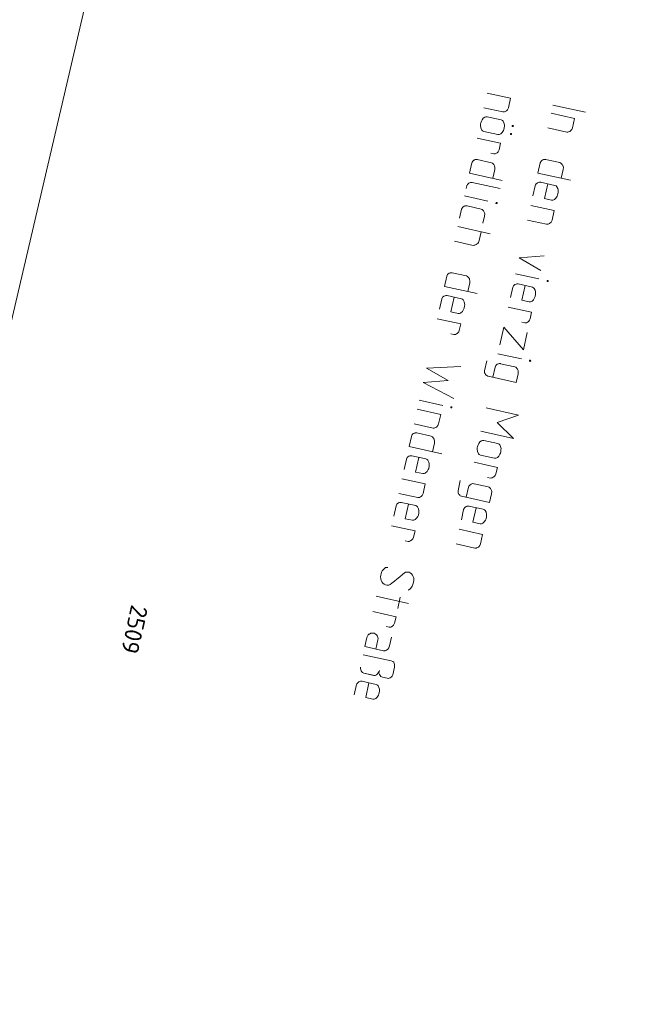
# Model space of a CAD drawing. Header units: metres. Extents: x 3425540 to 3446143, y 5432760 to 5444637.
# Tile 406 of 656: x 3436597 to 3436663, y 5442687 to 5442791. Entities that reach past the tile are written whole.
import ezdxf
from ezdxf.enums import TextEntityAlignment as Align

# ---------------------------------------------------------------- set-up
doc = ezdxf.new("R2010")
doc.units = ezdxf.units.M
for name, color, linetype, lineweight in [('B_Bestand', 9, 'Continuous', 18), ('B_Flurgrenzen', 9, 'Continuous', 18), ('B_Gleisachse', 9, 'Continuous', 25)]:
    doc.layers.add(name, color=color, linetype=linetype, lineweight=lineweight)
doc.styles.get("Standard").update_dxf_attribs({"font": 'isocpeur.ttf'})

msp = doc.modelspace()

# ---------------------------------------------------------------- linework, layer by layer
at = {"layer": 'B_Bestand'}
for p, q in [((3436646.46, 5442782.85), (3436648.91, 5442782.31)), ((3436648.69, 5442781.31), (3436648.91, 5442782.31)), ((3436646.12, 5442781.32), (3436648.11, 5442780.88)), ((3436653.35, 5442781.6), (3436656.77, 5442780.84)), ((3436646.45, 5442780.37), (3436647.92, 5442780.04)), ((3436653.16, 5442780.74), (3436655.61, 5442780.19)), ((3436655.39, 5442779.2), (3436655.61, 5442780.19)), ((3436652.82, 5442779.2), (3436654.81, 5442778.76)), ((3436645.41, 5442778.13), (3436647.86, 5442777.59)), ((3436647.59, 5442778.51), (3436646.11, 5442778.84)), ((3436647.71, 5442776.92), (3436647.86, 5442777.59)), ((3436647.14, 5442776.48), (3436646.84, 5442776.54)), ((3436644.84, 5442775.53), (3436644.6, 5442774.46)), ((3436645.4, 5442775.89), (3436646.9, 5442775.56)), ((3436652.01, 5442775.54), (3436651.78, 5442774.47)), ((3436652.57, 5442775.9), (3436654.08, 5442775.57)), ((3436644.6, 5442774.46), (3436648.02, 5442773.7)), ((3436647.05, 5442773.92), (3436647.25, 5442774.83)), ((3436651.78, 5442774.47), (3436655.19, 5442773.71)), ((3436654.22, 5442773.93), (3436654.43, 5442774.84)), ((3436644.25, 5442772.84), (3436644.31, 5442773.14)), ((3436647.83, 5442772.84), (3436644.9, 5442773.49)), ((3436651.49, 5442773.15), (3436651.25, 5442772.07)), ((3436652.04, 5442773.51), (3436653.55, 5442773.17)), ((3436644.08, 5442772.08), (3436646.52, 5442771.54)), ((3436644.35, 5442771.03), (3436645.83, 5442770.7)), ((3436651.03, 5442771.08), (3436653.48, 5442770.54)), ((3436643.77, 5442770.68), (3436643.56, 5442769.76)), ((3436653.26, 5442769.54), (3436653.48, 5442770.54)), ((3436643.37, 5442768.86), (3436646.78, 5442768.11)), ((3436650.69, 5442769.54), (3436652.68, 5442769.1)), ((3436645.61, 5442767.41), (3436645.81, 5442768.32)), ((3436643.03, 5442767.33), (3436644.99, 5442766.89)), ((3436642.22, 5442763.67), (3436641.98, 5442762.59)), ((3436642.78, 5442764.03), (3436644.28, 5442763.69)), ((3436649.44, 5442763.91), (3436651.89, 5442763.37)), ((3436641.98, 5442762.59), (3436645.4, 5442761.84)), ((3436644.43, 5442762.05), (3436644.63, 5442762.97)), ((3436649.69, 5442762.85), (3436651.2, 5442762.52)), ((3436642.25, 5442761.63), (3436643.75, 5442761.3)), ((3436649.13, 5442762.5), (3436648.89, 5442761.42)), ((3436641.69, 5442761.28), (3436641.45, 5442760.2)), ((3436648.67, 5442760.42), (3436651.12, 5442759.88)), ((3436650.97, 5442759.21), (3436651.12, 5442759.88)), ((3436641.23, 5442759.2), (3436643.68, 5442758.66)), ((3436643.53, 5442757.99), (3436643.68, 5442758.66)), ((3436650.4, 5442758.77), (3436650.1, 5442758.84)), ((3436642.95, 5442757.55), (3436642.66, 5442757.62)), ((3436647.59, 5442755.54), (3436650.04, 5442755)), ((3436646.42, 5442754.81), (3436646.18, 5442753.74)), ((3436647.87, 5442754.49), (3436649.35, 5442754.17)), ((3436647.28, 5442754.14), (3436647.05, 5442753.07)), ((3436649.49, 5442752.53), (3436649.7, 5442753.44)), ((3436649.49, 5442752.53), (3436646.56, 5442753.17)), ((3436639.34, 5442750.66), (3436641.79, 5442750.12)), ((3436639.13, 5442749.72), (3436641.58, 5442749.18)), ((3436641.36, 5442748.18), (3436641.58, 5442749.18)), ((3436646.34, 5442749.87), (3436649.75, 5442749.11)), ((3436638.8, 5442748.19), (3436640.79, 5442747.75)), ((3436639.07, 5442747.24), (3436640.57, 5442746.91)), ((3436645.8, 5442747.42), (3436649.21, 5442746.66)), ((3436638.51, 5442746.88), (3436638.27, 5442745.81)), ((3436640.72, 5442745.27), (3436640.92, 5442746.18)), ((3436646.09, 5442746.45), (3436647.57, 5442746.12)), ((3436638.27, 5442745.81), (3436641.69, 5442745.05)), ((3436637.98, 5442744.49), (3436637.74, 5442743.41)), ((3436638.54, 5442744.84), (3436640.04, 5442744.51)), ((3436645.08, 5442744.16), (3436647.53, 5442743.62)), ((3436647.23, 5442744.59), (3436645.75, 5442744.92)), ((3436647.38, 5442742.95), (3436647.53, 5442743.62)), ((3436637.52, 5442742.43), (3436639.97, 5442741.89)), ((3436643.64, 5442742.24), (3436643.4, 5442741.16)), ((3436646.8, 5442742.51), (3436646.5, 5442742.58)), ((3436639.75, 5442740.89), (3436639.97, 5442741.89)), ((3436644.5, 5442741.57), (3436644.27, 5442740.49)), ((3436645.09, 5442741.92), (3436646.57, 5442741.59)), ((3436637.18, 5442740.9), (3436639.17, 5442740.46)), ((3436637.45, 5442739.95), (3436638.96, 5442739.62)), ((3436646.71, 5442739.95), (3436643.78, 5442740.6)), ((3436646.71, 5442739.95), (3436646.92, 5442740.86)), ((3436636.9, 5442739.59), (3436636.66, 5442738.52)), ((3436643.98, 5442739.21), (3436643.75, 5442738.14)), ((3436644.54, 5442739.57), (3436646.05, 5442739.24)), ((3436636.44, 5442737.52), (3436638.89, 5442736.98)), ((3436638.74, 5442736.31), (3436638.89, 5442736.98)), ((3436643.53, 5442737.14), (3436645.97, 5442736.6)), ((3436638.16, 5442735.87), (3436637.86, 5442735.94)), ((3436645.75, 5442735.6), (3436645.97, 5442736.6)), ((3436643.19, 5442735.61), (3436645.18, 5442735.17)), ((3436634.8, 5442730.12), (3436638.22, 5442729.37)), ((3436637.35, 5442730.04), (3436637.08, 5442728.83)), ((3436634.45, 5442728.52), (3436636.9, 5442727.98)), ((3436636.75, 5442727.31), (3436636.9, 5442727.98)), ((3436636.17, 5442726.87), (3436635.88, 5442726.94)), ((3436633.45, 5442724), (3436636.38, 5442723.35)), ((3436633.53, 5442722.07), (3436634.5, 5442721.85)), ((3436632.75, 5442720.86), (3436632.52, 5442719.78)), ((3436633.31, 5442721.21), (3436634.82, 5442720.88))]:
    msp.add_line(p, q, dxfattribs=at)
for points in [[(3436648.69, 5442781.31), (3436648.62, 5442781.16), (3436648.58, 5442781.11), (3436648.55, 5442781.06), (3436648.47, 5442780.99), (3436648.41, 5442780.95), (3436648.28, 5442780.9), (3436648.22, 5442780.88), (3436648.11, 5442780.88)], [(3436646.11, 5442778.84), (3436645.98, 5442778.89), (3436645.91, 5442778.97), (3436645.87, 5442779.03), (3436645.8, 5442779.22), (3436645.76, 5442779.45), (3436645.76, 5442779.59), (3436645.8, 5442779.75), (3436645.86, 5442779.91), (3436645.93, 5442780.06), (3436646.04, 5442780.21), (3436646.21, 5442780.34), (3436646.3, 5442780.37), (3436646.45, 5442780.37)], [(3436647.59, 5442778.51), (3436647.73, 5442778.51), (3436647.82, 5442778.54), (3436647.88, 5442778.58), (3436648.03, 5442778.72), (3436648.16, 5442778.92), (3436648.21, 5442779.05), (3436648.25, 5442779.21), (3436648.26, 5442779.38), (3436648.27, 5442779.54), (3436648.22, 5442779.72), (3436648.12, 5442779.91), (3436648.05, 5442779.99), (3436647.92, 5442780.04)], [(3436649.2, 5442779.42), (3436649.18, 5442779.46), (3436649.12, 5442779.47), (3436649.09, 5442779.45), (3436649.08, 5442779.39), (3436649.1, 5442779.36), (3436649.15, 5442779.35), (3436649.19, 5442779.37), (3436649.2, 5442779.42)], [(3436655.39, 5442779.2), (3436655.33, 5442779.04), (3436655.29, 5442779), (3436655.25, 5442778.95), (3436655.18, 5442778.88), (3436655.11, 5442778.84), (3436654.99, 5442778.78), (3436654.93, 5442778.77), (3436654.81, 5442778.76)], [(3436649.01, 5442778.59), (3436648.99, 5442778.62), (3436648.94, 5442778.63), (3436648.91, 5442778.61), (3436648.89, 5442778.56), (3436648.92, 5442778.53), (3436648.97, 5442778.51), (3436649, 5442778.54), (3436649.01, 5442778.59)], [(3436647.71, 5442776.92), (3436647.65, 5442776.76), (3436647.61, 5442776.71), (3436647.57, 5442776.66), (3436647.5, 5442776.6), (3436647.44, 5442776.55), (3436647.31, 5442776.5), (3436647.25, 5442776.48), (3436647.14, 5442776.48)], [(3436644.84, 5442775.53), (3436644.89, 5442775.63), (3436644.94, 5442775.71), (3436645.01, 5442775.78), (3436645.07, 5442775.82), (3436645.11, 5442775.84), (3436645.2, 5442775.88), (3436645.26, 5442775.89), (3436645.4, 5442775.89), (3436645.43, 5442775.88)], [(3436647.25, 5442774.83), (3436647.27, 5442775.05), (3436647.23, 5442775.23), (3436647.19, 5442775.3), (3436647.14, 5442775.36), (3436647.05, 5442775.47), (3436647.01, 5442775.51), (3436646.9, 5442775.56)], [(3436652.01, 5442775.54), (3436652.07, 5442775.65), (3436652.11, 5442775.72), (3436652.18, 5442775.79), (3436652.28, 5442775.85), (3436652.37, 5442775.89), (3436652.43, 5442775.9), (3436652.57, 5442775.9), (3436652.6, 5442775.89)], [(3436654.43, 5442774.84), (3436654.45, 5442775.06), (3436654.42, 5442775.18), (3436654.4, 5442775.24), (3436654.36, 5442775.31), (3436654.32, 5442775.37), (3436654.23, 5442775.48), (3436654.18, 5442775.52), (3436654.08, 5442775.57)], [(3436644.9, 5442773.49), (3436644.78, 5442773.49), (3436644.7, 5442773.48), (3436644.6, 5442773.44), (3436644.54, 5442773.4), (3436644.47, 5442773.36), (3436644.4, 5442773.29), (3436644.36, 5442773.21), (3436644.31, 5442773.14), (3436644.3, 5442773.11)], [(3436651.49, 5442773.15), (3436651.54, 5442773.25), (3436651.58, 5442773.33), (3436651.65, 5442773.39), (3436651.72, 5442773.44), (3436651.75, 5442773.46), (3436651.84, 5442773.49), (3436651.9, 5442773.51), (3436652.04, 5442773.51), (3436652.07, 5442773.5)], [(3436652.8, 5442773.34), (3436652.46, 5442771.81), (3436653.21, 5442771.64)], [(3436653.21, 5442771.64), (3436653.35, 5442771.64), (3436653.44, 5442771.67), (3436653.51, 5442771.71), (3436653.65, 5442771.85), (3436653.78, 5442772.05), (3436653.84, 5442772.18), (3436653.89, 5442772.42), (3436653.89, 5442772.56), (3436653.89, 5442772.67), (3436653.85, 5442772.85), (3436653.75, 5442773.04), (3436653.68, 5442773.12), (3436653.55, 5442773.17)], [(3436643.77, 5442770.68), (3436643.82, 5442770.78), (3436643.86, 5442770.85), (3436643.93, 5442770.92), (3436644, 5442770.96), (3436644.03, 5442770.99), (3436644.12, 5442771.02), (3436644.18, 5442771.04), (3436644.33, 5442771.03), (3436644.35, 5442771.03)], [(3436647.5, 5442771.35), (3436647.48, 5442771.38), (3436647.42, 5442771.39), (3436647.39, 5442771.37), (3436647.38, 5442771.32), (3436647.4, 5442771.29), (3436647.45, 5442771.27), (3436647.49, 5442771.29), (3436647.5, 5442771.35)], [(3436646.01, 5442769.22), (3436646.18, 5442769.97), (3436646.2, 5442770.2), (3436646.17, 5442770.32), (3436646.15, 5442770.38), (3436646.11, 5442770.44), (3436646.07, 5442770.51), (3436645.98, 5442770.61), (3436645.93, 5442770.65), (3436645.83, 5442770.7)], [(3436653.26, 5442769.54), (3436653.19, 5442769.39), (3436653.15, 5442769.34), (3436653.12, 5442769.29), (3436653.04, 5442769.22), (3436652.98, 5442769.18), (3436652.85, 5442769.12), (3436652.79, 5442769.11), (3436652.68, 5442769.1)], [(3436645.61, 5442767.41), (3436645.54, 5442767.2), (3436645.46, 5442767.1), (3436645.42, 5442767.05), (3436645.35, 5442767.01), (3436645.29, 5442766.97), (3436645.16, 5442766.91), (3436645.1, 5442766.9), (3436644.99, 5442766.89)], [(3436652.43, 5442765.8), (3436649.81, 5442765.59), (3436652.09, 5442764.27)], [(3436642.22, 5442763.67), (3436642.27, 5442763.77), (3436642.31, 5442763.85), (3436642.38, 5442763.91), (3436642.45, 5442763.96), (3436642.48, 5442763.98), (3436642.58, 5442764.01), (3436642.64, 5442764.03), (3436642.78, 5442764.03), (3436642.8, 5442764.02)], [(3436644.63, 5442762.97), (3436644.65, 5442763.19), (3436644.62, 5442763.31), (3436644.61, 5442763.37), (3436644.56, 5442763.43), (3436644.52, 5442763.5), (3436644.43, 5442763.6), (3436644.38, 5442763.64), (3436644.28, 5442763.69)], [(3436649.13, 5442762.5), (3436649.18, 5442762.6), (3436649.23, 5442762.67), (3436649.3, 5442762.74), (3436649.36, 5442762.78), (3436649.4, 5442762.8), (3436649.49, 5442762.84), (3436649.55, 5442762.86), (3436649.69, 5442762.85), (3436649.72, 5442762.85)], [(3436650.44, 5442762.69), (3436650.1, 5442761.15), (3436650.86, 5442760.99)], [(3436652.86, 5442763.18), (3436652.84, 5442763.21), (3436652.79, 5442763.22), (3436652.76, 5442763.2), (3436652.75, 5442763.15), (3436652.77, 5442763.12), (3436652.82, 5442763.11), (3436652.85, 5442763.13), (3436652.86, 5442763.18)], [(3436641.69, 5442761.28), (3436641.74, 5442761.38), (3436641.78, 5442761.45), (3436641.86, 5442761.52), (3436641.92, 5442761.56), (3436641.95, 5442761.58), (3436642.05, 5442761.62), (3436642.11, 5442761.63), (3436642.25, 5442761.63), (3436642.27, 5442761.63)], [(3436650.86, 5442760.99), (3436651, 5442760.98), (3436651.09, 5442761.02), (3436651.16, 5442761.06), (3436651.3, 5442761.2), (3436651.43, 5442761.4), (3436651.48, 5442761.52), (3436651.54, 5442761.77), (3436651.54, 5442761.91), (3436651.54, 5442762.02), (3436651.49, 5442762.2), (3436651.39, 5442762.39), (3436651.32, 5442762.46), (3436651.2, 5442762.52)], [(3436643, 5442761.47), (3436642.66, 5442759.93), (3436643.41, 5442759.77)], [(3436643.41, 5442759.77), (3436643.55, 5442759.76), (3436643.65, 5442759.8), (3436643.71, 5442759.84), (3436643.86, 5442759.98), (3436643.98, 5442760.18), (3436644.04, 5442760.3), (3436644.09, 5442760.55), (3436644.1, 5442760.69), (3436644.09, 5442760.8), (3436644.05, 5442760.98), (3436643.95, 5442761.17), (3436643.88, 5442761.24), (3436643.75, 5442761.3)], [(3436650.97, 5442759.21), (3436650.91, 5442759.06), (3436650.83, 5442758.96), (3436650.76, 5442758.89), (3436650.69, 5442758.85), (3436650.57, 5442758.79), (3436650.51, 5442758.78), (3436650.4, 5442758.77)], [(3436643.53, 5442757.99), (3436643.47, 5442757.83), (3436643.39, 5442757.74), (3436643.32, 5442757.67), (3436643.25, 5442757.63), (3436643.13, 5442757.57), (3436643.07, 5442757.56), (3436642.95, 5442757.55)], [(3436650.65, 5442757.77), (3436650.25, 5442755.94), (3436648.21, 5442758.31), (3436647.8, 5442756.48)], [(3436647.28, 5442754.14), (3436647.33, 5442754.24), (3436647.38, 5442754.32), (3436647.45, 5442754.39), (3436647.52, 5442754.43), (3436647.55, 5442754.45), (3436647.64, 5442754.49), (3436647.7, 5442754.5), (3436647.84, 5442754.5), (3436647.87, 5442754.49)], [(3436651.02, 5442754.81), (3436650.99, 5442754.85), (3436650.94, 5442754.86), (3436650.91, 5442754.84), (3436650.9, 5442754.78), (3436650.92, 5442754.75), (3436650.97, 5442754.74), (3436651, 5442754.76), (3436651.02, 5442754.81)], [(3436643.71, 5442754.2), (3436640.09, 5442754.04), (3436642.37, 5442752.74), (3436639.75, 5442752.51), (3436642.96, 5442750.84)], [(3436646.18, 5442753.74), (3436646.18, 5442753.63), (3436646.19, 5442753.54), (3436646.23, 5442753.45), (3436646.27, 5442753.38), (3436646.29, 5442753.35), (3436646.36, 5442753.28), (3436646.41, 5442753.24), (3436646.53, 5442753.18), (3436646.56, 5442753.17)], [(3436649.7, 5442753.44), (3436649.72, 5442753.66), (3436649.69, 5442753.78), (3436649.67, 5442753.84), (3436649.63, 5442753.91), (3436649.59, 5442753.97), (3436649.5, 5442754.08), (3436649.45, 5442754.12), (3436649.35, 5442754.17)], [(3436642.76, 5442749.93), (3436642.74, 5442749.97), (3436642.69, 5442749.98), (3436642.66, 5442749.96), (3436642.65, 5442749.9), (3436642.67, 5442749.87), (3436642.72, 5442749.86), (3436642.75, 5442749.88), (3436642.76, 5442749.93)], [(3436641.36, 5442748.18), (3436641.3, 5442748.03), (3436641.26, 5442747.98), (3436641.22, 5442747.93), (3436641.15, 5442747.86), (3436641.08, 5442747.82), (3436640.96, 5442747.77), (3436640.9, 5442747.75), (3436640.79, 5442747.75)], [(3436649.75, 5442749.11), (3436647.52, 5442748.33), (3436649.21, 5442746.66)], [(3436638.51, 5442746.88), (3436638.56, 5442746.98), (3436638.6, 5442747.06), (3436638.67, 5442747.13), (3436638.74, 5442747.17), (3436638.77, 5442747.19), (3436638.86, 5442747.23), (3436638.92, 5442747.24), (3436639.07, 5442747.24), (3436639.09, 5442747.23)], [(3436640.92, 5442746.18), (3436640.94, 5442746.4), (3436640.91, 5442746.52), (3436640.89, 5442746.58), (3436640.81, 5442746.71), (3436640.72, 5442746.82), (3436640.67, 5442746.86), (3436640.57, 5442746.91)], [(3436645.75, 5442744.92), (3436645.62, 5442744.97), (3436645.55, 5442745.04), (3436645.51, 5442745.11), (3436645.44, 5442745.3), (3436645.41, 5442745.53), (3436645.41, 5442745.67), (3436645.45, 5442745.83), (3436645.51, 5442745.99), (3436645.57, 5442746.14), (3436645.69, 5442746.29), (3436645.86, 5442746.42), (3436645.95, 5442746.45), (3436646.09, 5442746.45)], [(3436647.23, 5442744.59), (3436647.37, 5442744.59), (3436647.46, 5442744.62), (3436647.53, 5442744.66), (3436647.67, 5442744.8), (3436647.8, 5442745), (3436647.86, 5442745.13), (3436647.89, 5442745.29), (3436647.9, 5442745.46), (3436647.91, 5442745.62), (3436647.87, 5442745.8), (3436647.77, 5442745.99), (3436647.7, 5442746.07), (3436647.57, 5442746.12)], [(3436637.98, 5442744.49), (3436638.03, 5442744.59), (3436638.07, 5442744.67), (3436638.14, 5442744.73), (3436638.24, 5442744.8), (3436638.34, 5442744.83), (3436638.4, 5442744.85), (3436638.54, 5442744.84), (3436638.56, 5442744.84)], [(3436639.29, 5442744.68), (3436638.95, 5442743.14), (3436639.7, 5442742.98)], [(3436639.7, 5442742.98), (3436639.84, 5442742.98), (3436639.94, 5442743.01), (3436640, 5442743.05), (3436640.15, 5442743.19), (3436640.27, 5442743.39), (3436640.33, 5442743.52), (3436640.38, 5442743.76), (3436640.39, 5442743.9), (3436640.38, 5442744.01), (3436640.34, 5442744.19), (3436640.24, 5442744.38), (3436640.17, 5442744.46), (3436640.04, 5442744.51)], [(3436647.38, 5442742.95), (3436647.31, 5442742.79), (3436647.24, 5442742.7), (3436647.17, 5442742.63), (3436647.1, 5442742.59), (3436646.97, 5442742.53), (3436646.91, 5442742.52), (3436646.8, 5442742.51)], [(3436643.4, 5442741.16), (3436643.4, 5442741.05), (3436643.41, 5442740.96), (3436643.45, 5442740.87), (3436643.49, 5442740.8), (3436643.51, 5442740.77), (3436643.58, 5442740.7), (3436643.63, 5442740.66), (3436643.75, 5442740.6), (3436643.78, 5442740.6)], [(3436644.5, 5442741.57), (3436644.55, 5442741.67), (3436644.6, 5442741.74), (3436644.67, 5442741.81), (3436644.77, 5442741.87), (3436644.86, 5442741.91), (3436644.92, 5442741.93), (3436645.06, 5442741.92), (3436645.09, 5442741.92)], [(3436646.92, 5442740.86), (3436646.94, 5442741.09), (3436646.91, 5442741.2), (3436646.89, 5442741.26), (3436646.85, 5442741.33), (3436646.81, 5442741.4), (3436646.72, 5442741.5), (3436646.67, 5442741.54), (3436646.57, 5442741.59)], [(3436636.9, 5442739.59), (3436636.95, 5442739.69), (3436636.99, 5442739.77), (3436637.06, 5442739.84), (3436637.13, 5442739.88), (3436637.16, 5442739.9), (3436637.25, 5442739.94), (3436637.31, 5442739.95), (3436637.45, 5442739.95), (3436637.48, 5442739.94)], [(3436639.75, 5442740.89), (3436639.69, 5442740.74), (3436639.65, 5442740.69), (3436639.61, 5442740.64), (3436639.54, 5442740.57), (3436639.47, 5442740.53), (3436639.35, 5442740.48), (3436639.29, 5442740.46), (3436639.17, 5442740.46)], [(3436638.21, 5442739.78), (3436637.87, 5442738.25), (3436638.62, 5442738.08)], [(3436638.62, 5442738.08), (3436638.76, 5442738.08), (3436638.85, 5442738.12), (3436638.92, 5442738.16), (3436639.06, 5442738.29), (3436639.19, 5442738.49), (3436639.25, 5442738.62), (3436639.3, 5442738.86), (3436639.3, 5442739), (3436639.3, 5442739.12), (3436639.26, 5442739.3), (3436639.16, 5442739.49), (3436639.09, 5442739.56), (3436638.96, 5442739.62)], [(3436643.98, 5442739.21), (3436644.03, 5442739.31), (3436644.08, 5442739.39), (3436644.15, 5442739.46), (3436644.22, 5442739.5), (3436644.25, 5442739.52), (3436644.34, 5442739.56), (3436644.4, 5442739.57), (3436644.54, 5442739.57), (3436644.57, 5442739.56)], [(3436645.3, 5442739.4), (3436644.96, 5442737.87), (3436645.71, 5442737.7)], [(3436645.71, 5442737.7), (3436645.85, 5442737.7), (3436645.94, 5442737.74), (3436646.01, 5442737.78), (3436646.15, 5442737.92), (3436646.28, 5442738.11), (3436646.34, 5442738.24), (3436646.39, 5442738.48), (3436646.39, 5442738.62), (3436646.39, 5442738.74), (3436646.34, 5442738.92), (3436646.25, 5442739.11), (3436646.18, 5442739.18), (3436646.05, 5442739.24)], [(3436638.74, 5442736.31), (3436638.67, 5442736.15), (3436638.64, 5442736.1), (3436638.6, 5442736.06), (3436638.52, 5442735.99), (3436638.46, 5442735.95), (3436638.33, 5442735.89), (3436638.27, 5442735.87), (3436638.16, 5442735.87)], [(3436645.75, 5442735.6), (3436645.69, 5442735.45), (3436645.65, 5442735.4), (3436645.61, 5442735.35), (3436645.54, 5442735.28), (3436645.48, 5442735.24), (3436645.35, 5442735.19), (3436645.29, 5442735.17), (3436645.18, 5442735.17)], [(3436636.04, 5442733.15), (3436635.92, 5442733.15), (3436635.8, 5442733.12), (3436635.74, 5442733.08), (3436635.57, 5442732.94), (3436635.45, 5442732.8), (3436635.36, 5442732.65), (3436635.33, 5442732.49), (3436635.29, 5442732.33), (3436635.28, 5442732.16), (3436635.29, 5442731.96), (3436635.34, 5442731.78), (3436635.42, 5442731.62), (3436635.5, 5442731.49), (3436635.64, 5442731.38), (3436635.8, 5442731.31), (3436635.93, 5442731.28), (3436636.05, 5442731.29), (3436636.13, 5442731.3), (3436636.29, 5442731.37), (3436636.46, 5442731.48), (3436636.73, 5442731.7), (3436636.97, 5442731.9), (3436637.29, 5442732.17), (3436637.6, 5442732.44), (3436637.74, 5442732.55), (3436637.9, 5442732.63), (3436638.04, 5442732.65), (3436638.16, 5442732.65), (3436638.29, 5442732.63), (3436638.39, 5442732.57), (3436638.51, 5442732.49), (3436638.62, 5442732.35), (3436638.7, 5442732.2), (3436638.75, 5442732.02), (3436638.75, 5442731.9), (3436638.75, 5442731.76), (3436638.68, 5442731.47), (3436638.66, 5442731.36), (3436638.59, 5442731.18), (3436638.46, 5442730.98), (3436638.39, 5442730.91), (3436638.25, 5442730.8), (3436638.16, 5442730.76)], [(3436636.75, 5442727.31), (3436636.68, 5442727.15), (3436636.65, 5442727.11), (3436636.61, 5442727.06), (3436636.54, 5442726.99), (3436636.47, 5442726.95), (3436636.34, 5442726.89), (3436636.28, 5442726.87), (3436636.17, 5442726.87)], [(3436636.42, 5442725.84), (3436636.22, 5442724.93), (3436636.15, 5442724.72), (3436636.03, 5442724.58), (3436635.9, 5442724.49), (3436635.77, 5442724.43), (3436635.71, 5442724.42), (3436635.6, 5442724.42), (3436633.64, 5442724.85), (3436633.84, 5442725.79), (3436633.91, 5442725.95), (3436633.99, 5442726.07), (3436634.06, 5442726.14), (3436634.1, 5442726.16), (3436634.25, 5442726.24), (3436634.37, 5442726.27), (3436634.49, 5442726.27), (3436634.59, 5442726.25), (3436634.7, 5442726.2), (3436634.84, 5442726.08), (3436634.95, 5442725.94), (3436635, 5442725.79), (3436635.01, 5442725.7), (3436635, 5442725.54), (3436634.79, 5442724.59)], [(3436636.38, 5442723.35), (3436636.56, 5442723.29), (3436636.66, 5442723.21), (3436636.72, 5442723.08), (3436636.75, 5442722.96), (3436636.74, 5442722.7), (3436636.57, 5442721.9), (3436636.5, 5442721.76), (3436636.4, 5442721.66), (3436636.3, 5442721.59), (3436636.19, 5442721.53), (3436636.12, 5442721.52), (3436635.98, 5442721.53), (3436635.49, 5442721.63), (3436635.31, 5442721.7), (3436635.22, 5442721.81), (3436635.16, 5442721.93), (3436635.11, 5442722.08), (3436635.12, 5442722.22), (3436635.15, 5442722.36), (3436635.08, 5442722.2), (3436635.03, 5442722.1), (3436634.92, 5442721.96), (3436634.84, 5442721.89), (3436634.72, 5442721.83), (3436634.58, 5442721.83), (3436633.53, 5442722.07), (3436633.4, 5442722.12), (3436633.3, 5442722.2), (3436633.24, 5442722.3), (3436633.21, 5442722.39), (3436633.16, 5442722.57), (3436633.16, 5442722.68)], [(3436632.75, 5442720.86), (3436632.8, 5442720.96), (3436632.85, 5442721.03), (3436632.92, 5442721.1), (3436632.99, 5442721.14), (3436633.02, 5442721.16), (3436633.11, 5442721.2), (3436633.17, 5442721.21), (3436633.31, 5442721.21), (3436633.34, 5442721.21)], [(3436634.06, 5442721.05), (3436633.73, 5442719.51), (3436634.48, 5442719.35)], [(3436634.48, 5442719.35), (3436634.62, 5442719.34), (3436634.71, 5442719.38), (3436634.78, 5442719.42), (3436634.92, 5442719.56), (3436635.05, 5442719.76), (3436635.11, 5442719.88), (3436635.16, 5442720.13), (3436635.16, 5442720.27), (3436635.16, 5442720.38), (3436635.11, 5442720.56), (3436635.02, 5442720.75), (3436634.95, 5442720.82), (3436634.82, 5442720.88)]]:
    msp.add_lwpolyline(points, dxfattribs=at)
msp.add_open_spline([(3436603.1, 5442891.21), (3436602.34, 5442891.19), (3436601.57, 5442891.16), (3436600.81, 5442891.13), (3436600.2, 5442891.11), (3436599.67, 5442890.76), (3436599.11, 5442890.48), (3436598.49, 5442890.16), (3436597.91, 5442889.86), (3436597.41, 5442889.37), (3436596.78, 5442888.74), (3436596.33, 5442888.04), (3436595.91, 5442887.28), (3436595.5, 5442886.55), (3436595.06, 5442885.85), (3436594.86, 5442885.05), (3436594.44, 5442883.36), (3436594.1, 5442881.65), (3436593.69, 5442879.95), (3436592.52, 5442875.21), (3436591.4, 5442870.46), (3436590.17, 5442865.73), (3436588.96, 5442861.12), (3436587.64, 5442856.54), (3436586.44, 5442851.94), (3436584.44, 5442844.28), (3436582.5, 5442836.61), (3436580.5, 5442828.96), (3436579.11, 5442823.59), (3436577.65, 5442818.25), (3436576.26, 5442812.88), (3436573.77, 5442803.27), (3436571.39, 5442793.63), (3436569.15, 5442783.96), (3436567.1, 5442775.11), (3436565.07, 5442766.26), (3436563.02, 5442757.41), (3436559.27, 5442741.21), (3436555.46, 5442725.02), (3436551.73, 5442708.82), (3436549.6, 5442699.59), (3436548.33, 5442690.18), (3436546.25, 5442680.95), (3436543.28, 5442667.77), (3436540.26, 5442654.61), (3436537.3, 5442641.44), (3436533.56, 5442624.79), (3436529.81, 5442608.14), (3436526.07, 5442591.49), (3436523.44, 5442579.76), (3436520.81, 5442568.02), (3436518.18, 5442556.29), (3436516.69, 5442549.62), (3436515.25, 5442542.94), (3436513.74, 5442536.28), (3436512.44, 5442530.54), (3436510.6, 5442524.93), (3436509.17, 5442519.22), (3436508.58, 5442516.88), (3436507.99, 5442514.53), (3436507.4, 5442512.19)], degree=3, knots=[0, 0, 0, 0, 0.005825, 0.005825, 0.005825, 0.010443, 0.010443, 0.010443, 0.015593, 0.015593, 0.015593, 0.022125, 0.022125, 0.022125, 0.028356, 0.028356, 0.028356, 0.041627, 0.041627, 0.041627, 0.078803, 0.078803, 0.078803, 0.115042, 0.115042, 0.115042, 0.175242, 0.175242, 0.175242, 0.21743, 0.21743, 0.21743, 0.29297, 0.29297, 0.29297, 0.3621, 0.3621, 0.3621, 0.488637, 0.488637, 0.488637, 0.56069, 0.56069, 0.56069, 0.663444, 0.663444, 0.663444, 0.793305, 0.793305, 0.793305, 0.884819, 0.884819, 0.884819, 0.936793, 0.936793, 0.936793, 0.981599, 0.981599, 0.981599, 1, 1, 1, 1], dxfattribs=at)
at = {"layer": 'B_Flurgrenzen'}
msp.add_line((3436626.08, 5442885.3), (3436545.2, 5442539.29), dxfattribs=at)
at = {"layer": 'B_Gleisachse'}
for centre, radius, start, end in [((3438662.72, 5442286.58), 2167.23, 157.61265, 166.66976), ((3438662.5, 5442286.64), 2163, 157.61291, 166.66901)]:
    msp.add_arc(centre, radius, start, end, dxfattribs=at)

# ---------------------------------------------------------------- texts
at = {"layer": 'B_Flurgrenzen'}
msp.add_text('2509', height=1.8, rotation=257.535, dxfattribs=at).set_placement((3436609.48, 5442726.63), align=Align.MIDDLE)

doc.saveas('drawing.dxf')
